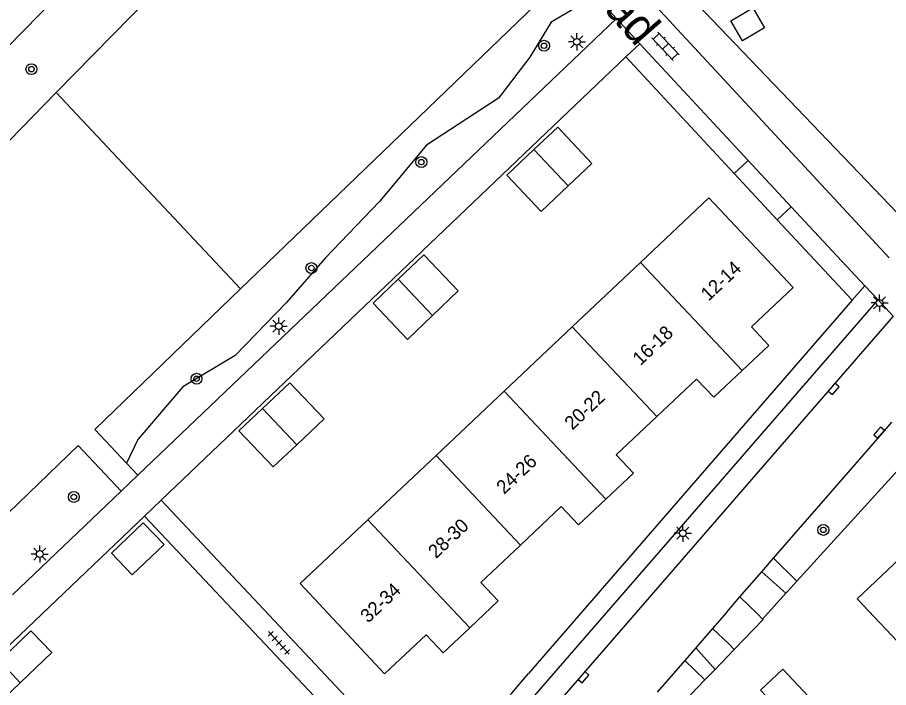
# Model space of a CAD drawing. Extents: x 136000 to 141014, y 402000 to 403500.
# Drawn here: x 137612.8 to 137676.7, y 402356.4 to 402405.5 of the extents above; entities that cross this region are included whole.
import ezdxf

# ---------------------------------------------------------------- set-up
doc = ezdxf.new("R2010")
doc.units = 0
for name, color, linetype in [('gg-afsc-erfafscheiding', 7, 'Continuous'), ('gg-afsc-hekwerk', 7, 'Continuous'), ('gg-anno-huisnummerreeks BGT', 7, 'Continuous'), ('gg-anno-openbare ruimte label', 7, 'Continuous'), ('gg-bbg-bijgebouw', 7, 'Continuous'), ('gg-bbg-gedigitaliseerde bebouwing', 7, 'Continuous'), ('gg-bbg-gedigitaliseerde bijgebouw', 7, 'Continuous'), ('gg-bbg-hoofdgebouw', 7, 'Continuous'), ('gg-bbg-tussenscheiding', 7, 'Continuous'), ('gg-knt-verharding', 7, 'Continuous'), ('gg-knt-verharding nz', 7, 'Continuous'), ('gt-grn-groengrens', 7, 'Continuous'), ('gt-grn-vlakafsluiter', 7, 'Continuous'), ('gt-grn-weggrens', 7, 'Continuous'), ('gt-symb-boom', 7, 'Continuous'), ('gt-symb-klinker verharding', 7, 'Continuous'), ('gt-symb-kolk', 7, 'Continuous'), ('gt-symb-lichtmast', 7, 'Continuous'), ('gt-symb-tegel verharding', 7, 'Continuous')]:
    doc.layers.add(name, color=color, linetype=linetype)

# ---------------------------------------------------------------- blocks, each defined once
blk = doc.blocks.new('gt0-BOOM')
at = {"layer": 'gt-symb-boom'}
for radius in [0.4, 0.2]:
    blk.add_circle((0, 0), radius, dxfattribs=at)
blk = doc.blocks.new('gt0-KOLK')
at = {"layer": 'gt-symb-kolk'}
blk.add_lwpolyline([(0, 0), (0.375, 0), (0.375, 0.4), (-0.375, 0.4), (-0.375, 0), (0, 0)], dxfattribs=at)
blk = doc.blocks.new('gt0-LMAST')
at = {"layer": 'gt-symb-lichtmast'}
for p, q in [((-0.182, 0.173), (-0.447, 0.438)), ((-0.005, 0.246), (-0.005, 0.621)), ((0.172, 0.173), (0.437, 0.438)), ((-0.255, -0.004), (-0.63, -0.004)), ((-0.182, -0.181), (-0.447, -0.446)), ((-0.005, -0.254), (-0.005, -0.629)), ((0.437, -0.446), (0.172, -0.181)), ((0.245, -0.004), (0.62, -0.004))]:
    blk.add_line(p, q, dxfattribs=at)
blk.add_circle((-0.005, -0.004), 0.25, dxfattribs=at)
blk = doc.blocks.new('gt0-KL1')
at = {"layer": 'gt-symb-klinker verharding'}
for p, q in [((-1.15, 0.3), (1.15, 0.3)), ((-1, -0.3), (-1, 0.3)), ((-0.5, 0.3), (-0.5, 0.45)), ((0, -0.3), (0, 0.3)), ((0.5, 0.3), (0.5, 0.45)), ((1, -0.3), (1, 0.3)), ((-1.15, -0.3), (1.15, -0.3)), ((-0.5, -0.45), (-0.5, -0.3)), ((0.5, -0.45), (0.5, -0.3))]:
    blk.add_line(p, q, dxfattribs=at)
blk = doc.blocks.new('gt0-TEG1')
at = {"layer": 'gt-symb-tegel verharding'}
for p, q in [((-1.125, 0), (1.125, 0)), ((-0.9, -0.25), (-0.9, 0.25)), ((-0.45, -0.25), (-0.45, 0.25)), ((0, -0.25), (0, 0.25)), ((0.45, -0.25), (0.45, 0.25)), ((0.9, -0.25), (0.9, 0.25))]:
    blk.add_line(p, q, dxfattribs=at)

msp = doc.modelspace()

# ---------------------------------------------------------------- linework, layer by layer
at = {"layer": 'gg-afsc-erfafscheiding'}
for p, q in [((137657.396, 402402.653), (137665.347, 402394.105)), ((137665.347, 402394.105), (137668.502, 402390.713)), ((137668.502, 402390.713), (137673.996, 402384.806)), ((137681.168, 402376.564), (137669.942, 402364.214)), ((137669.942, 402364.214), (137669.269, 402363.474)), ((137669.126, 402363.316), (137667.407, 402361.425)), ((137669.269, 402363.474), (137669.126, 402363.316))]:
    msp.add_line(p, q, dxfattribs=at)
msp.add_lwpolyline([(137678.411, 402390.053), (137647.335, 402422.479), (137641.453, 402440.274)], dxfattribs=at)
at = {"layer": 'gg-afsc-hekwerk'}
for p, q in [((137615.604, 402400.041), (137636.61, 402421.502)), ((137629.132, 402385.639), (137615.604, 402400.041))]:
    msp.add_line(p, q, dxfattribs=at)
msp.add_lwpolyline([(137645.228, 402412.38), (137650.729, 402406.444), (137629.132, 402385.639)], dxfattribs=at)
at = {"layer": 'gg-bbg-bijgebouw'}
for points in [[(137650.643, 402395.851), (137652.39, 402397.5), (137654.9, 402394.84), (137653.154, 402393.193)], [(137650.643, 402395.851), (137648.66, 402393.98), (137651.17, 402391.32), (137653.154, 402393.193)], [(137640.699, 402386.355), (137642.58, 402388.15), (137645.1, 402385.5), (137643.21, 402383.697)], [(137640.699, 402386.355), (137638.85, 402384.59), (137641.37, 402381.94), (137643.21, 402383.697)], [(137630.742, 402376.873), (137632.73, 402378.76), (137635.25, 402376.11), (137633.253, 402374.215)], [(137630.742, 402376.873), (137629.01, 402375.23), (137631.53, 402372.58), (137633.253, 402374.215)], [(137623.51, 402366.9), (137621.98, 402368.49), (137619.66, 402366.25), (137621.18, 402364.67), (137623.51, 402366.9)]]:
    msp.add_lwpolyline(points, dxfattribs=at)
at = {"layer": 'gg-bbg-gedigitaliseerde bebouwing'}
for p, q in [((137663.47, 402392.31), (137658.459, 402387.577)), ((137658.459, 402387.577), (137653.461, 402382.856)), ((137653.461, 402382.856), (137648.463, 402378.136)), ((137648.463, 402378.136), (137643.465, 402373.416)), ((137643.465, 402373.416), (137638.467, 402368.696)), ((137638.467, 402368.696), (137633.503, 402364.033)), ((137674.37, 402362.92), (137679.544, 402357.412))]:
    msp.add_line(p, q, dxfattribs=at)
msp.add_lwpolyline([(137668.9, 402357.76), (137675.688, 402350.536), (137670.136, 402345.334)], dxfattribs=at)
at = {"layer": 'gg-bbg-gedigitaliseerde bijgebouw'}
for points in [[(137665.082, 402405.29), (137666.695, 402406.251), (137667.564, 402404.793), (137665.952, 402403.831), (137665.082, 402405.29)], [(137611.434, 402358.35), (137613.75, 402360.564), (137615.274, 402358.97), (137612.957, 402356.756)], [(137611.434, 402358.35), (137609.117, 402356.136), (137610.641, 402354.542), (137612.957, 402356.756)]]:
    msp.add_lwpolyline(points, dxfattribs=at)
at = {"layer": 'gg-bbg-hoofdgebouw'}
msp.add_line((137639.68, 402357.41), (137633.503, 402364.033), dxfattribs=at)
for points in [[(137665.931, 402379.667), (137667.87, 402381.5), (137666.6, 402382.85), (137669.66, 402385.73), (137663.47, 402392.31)], [(137659.668, 402376.286), (137662.57, 402379.03), (137663.84, 402377.69), (137665.931, 402379.667)], [(137655.933, 402370.228), (137657.95, 402372.13), (137656.69, 402373.47), (137659.668, 402376.286)], [(137649.665, 402366.853), (137652.65, 402369.67), (137653.92, 402368.33), (137655.933, 402370.228)], [(137674.37, 402362.92), (137681.53, 402369.68), (137683.09, 402368.02), (137681.78, 402366.79), (137685.411, 402362.932)], [(137645.938, 402360.788), (137648.03, 402362.76), (137646.76, 402364.11), (137649.665, 402366.853)], [(137639.68, 402357.41), (137642.73, 402360.28), (137644, 402358.96), (137645.938, 402360.788)], [(137664.595, 402351.185), (137668.51, 402354.9), (137667.26, 402356.21), (137668.9, 402357.76)]]:
    msp.add_lwpolyline(points, dxfattribs=at)
at = {"layer": 'gg-bbg-tussenscheiding'}
for p, q in [((137653.154, 402393.193), (137650.643, 402395.851)), ((137665.931, 402379.667), (137658.459, 402387.577)), ((137643.21, 402383.697), (137640.699, 402386.355)), ((137659.668, 402376.286), (137653.461, 402382.856)), ((137655.933, 402370.228), (137648.463, 402378.136)), ((137633.253, 402374.215), (137630.742, 402376.873)), ((137649.665, 402366.853), (137643.465, 402373.416)), ((137645.938, 402360.788), (137638.467, 402368.696)), ((137611.434, 402358.35), (137612.957, 402356.756))]:
    msp.add_line(p, q, dxfattribs=at)
at = {"layer": 'gg-knt-verharding'}
for p, q in [((137631.212, 402436.998), (137676.7, 402387.93)), ((137656.71, 402405.47), (137655.167, 402407.132)), ((137621.587, 402371.978), (137656.71, 402405.47)), ((137658.41, 402403.62), (137657.396, 402402.653)), ((137666.373, 402395.059), (137658.41, 402403.62)), ((137657.396, 402402.653), (137623.308, 402370.146)), ((137669.528, 402391.667), (137666.373, 402395.059)), ((137674.92, 402385.87), (137669.528, 402391.667)), ((137673.996, 402384.806), (137674.92, 402385.87)), ((137674.92, 402385.87), (137675.898, 402384.827)), ((137650.209, 402355.236), (137675.898, 402384.827)), ((137673.996, 402384.806), (137650.24, 402357.43)), ((137675.898, 402384.827), (137677.002, 402383.635)), ((137620.358, 402370.806), (137621.587, 402371.978)), ((137612.391, 402363.209), (137620.358, 402370.806)), ((137623.308, 402370.146), (137622.082, 402368.977)), ((137623.308, 402370.146), (137642.559, 402349.643)), ((137641.318, 402348.566), (137622.082, 402368.977)), ((137667.358, 402364.882), (137668.229, 402365.884)), ((137668.229, 402365.884), (137669.942, 402364.214)), ((137665.762, 402363.048), (137667.358, 402364.882)), ((137669.126, 402363.316), (137667.358, 402364.882)), ((137664.787, 402361.928), (137665.762, 402363.048)), ((137664.787, 402361.928), (137663.755, 402360.742)), ((137667.407, 402361.425), (137667.452, 402361.376)), ((137663.755, 402360.742), (137662.519, 402359.321)), ((137662.519, 402359.321), (137661.714, 402358.396)), ((137662.519, 402359.321), (137663.931, 402357.733)), ((137661.714, 402358.396), (137659.681, 402356.06)), ((137661.714, 402358.396), (137663.187, 402356.964))]:
    msp.add_line(p, q, dxfattribs=at)
for points in [[(137635.971, 402427.818), (137610.755, 402402.103), (137609.732, 402403.306)], [(137668.229, 402365.884), (137676.361, 402375.231), (137676.899, 402375.869)], [(137622.082, 402368.977), (137582.188, 402330.934), (137579.601, 402328.486)], [(137665.762, 402363.048), (137667.048, 402361.813), (137667.407, 402361.425)], [(137663.755, 402360.742), (137664.952, 402359.611), (137665.345, 402359.196)]]:
    msp.add_lwpolyline(points, dxfattribs=at)
msp.add_arc((137603.07, 402396.306), 61.126, 311.12386, 320.5053, dxfattribs=at)
at = {"layer": 'gg-knt-verharding nz'}
msp.add_lwpolyline([(137677.002, 402383.635), (137651.9, 402354.71), (137648.51, 402351.03), (137644.85, 402347.62), (137615.084, 402321.81)], dxfattribs=at)
at = {"layer": 'gt-grn-groengrens'}
for p, q in [((137595.365, 402379.363), (137615.604, 402400.041)), ((137665.347, 402394.105), (137666.373, 402395.059)), ((137669.528, 402391.667), (137668.502, 402390.713)), ((137620.769, 402372.85), (137621.587, 402371.978))]:
    msp.add_line(p, q, dxfattribs=at)
for points in [[(137655.167, 402407.132), (137651.916, 402405.205), (137650.342, 402402.63), (137648.053, 402399.626), (137642.76, 402396.193), (137639.327, 402392.044), (137635.322, 402387.896), (137632.46, 402384.606), (137628.741, 402380.743), (137624.879, 402378.454), (137621.589, 402374.592), (137620.769, 402372.85)], [(137620.769, 402372.85), (137618.436, 402375.335), (137629.132, 402385.639)], [(137620.358, 402370.806), (137617.206, 402374.15), (137609.192, 402366.43)]]:
    msp.add_lwpolyline(points, dxfattribs=at)
at = {"layer": 'gt-grn-vlakafsluiter'}
for p, q in [((137665.345, 402359.196), (137667.452, 402361.376)), ((137663.931, 402357.733), (137665.345, 402359.196)), ((137663.187, 402356.964), (137663.931, 402357.733)), ((137660.995, 402354.696), (137663.187, 402356.964))]:
    msp.add_line(p, q, dxfattribs=at)
at = {"layer": 'gt-grn-weggrens'}
msp.add_line((137656.71, 402405.47), (137658.41, 402403.62), dxfattribs=at)

# ---------------------------------------------------------------- block references
at = {"layer": 'gt-symb-boom'}
for p, rotation in [((137651.389, 402403.47), 12.771242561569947), ((137613.783, 402401.754), -165.57446821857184), ((137642.389, 402394.939), 12.77124256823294), ((137634.323, 402387.169), 12.771242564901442), ((137625.897, 402379.051), 12.771242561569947), ((137616.895, 402370.379), 12.77124256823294)]:
    msp.add_blockref('gt0-BOOM', p, dxfattribs=dict(at, rotation=rotation))
msp.add_blockref('gt0-BOOM', (137671.879, 402367.963), dxfattribs=at)
at = {"layer": 'gt-symb-klinker verharding', "rotation": 133.21767957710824}
msp.add_blockref('gt0-KL1', (137660.301, 402403.428), dxfattribs=at)
at = {"layer": 'gt-symb-kolk'}
for p, rotation in [((137672.487, 402378.433), -130.8624064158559), ((137675.823, 402375.226), -130.86240641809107), ((137654.133, 402357.286), -130.8624064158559)]:
    msp.add_blockref('gt0-KOLK', p, dxfattribs=dict(at, rotation=rotation))
at = {"layer": 'gt-symb-lichtmast'}
for p in [(137653.806, 402403.765), (137676.009, 402384.613), (137631.933, 402382.91), (137661.577, 402367.726), (137614.399, 402366.198)]:
    msp.add_blockref('gt0-LMAST', p, dxfattribs=at)
at = {"layer": 'gt-symb-tegel verharding', "rotation": -47.39100385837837}
msp.add_blockref('gt0-TEG1', (137631.942, 402359.676), dxfattribs=at)

# ---------------------------------------------------------------- texts
at = {"layer": 'gg-anno-huisnummerreeks BGT'}
for s, rotation, p in [('12-14', 43.3, (137663.46, 402384.699)), ('16-18', 43.4, (137658.462, 402379.964)), ('20-22', 43.4, (137653.466, 402375.24)), ('24-26', 43.3, (137648.463, 402370.533)), ('28-30', 43.4, (137643.464, 402365.811)), ('32-34', 43.3, (137638.484, 402361.089))]:
    msp.add_text(s, height=1, rotation=rotation, dxfattribs=at).set_placement(p)
at = {"layer": 'gg-anno-openbare ruimte label'}
msp.add_text('Pinksterbloempad', height=2.5, rotation=311.3, dxfattribs=at).set_placement((137640.538, 402423.418))

doc.saveas('drawing.dxf')
